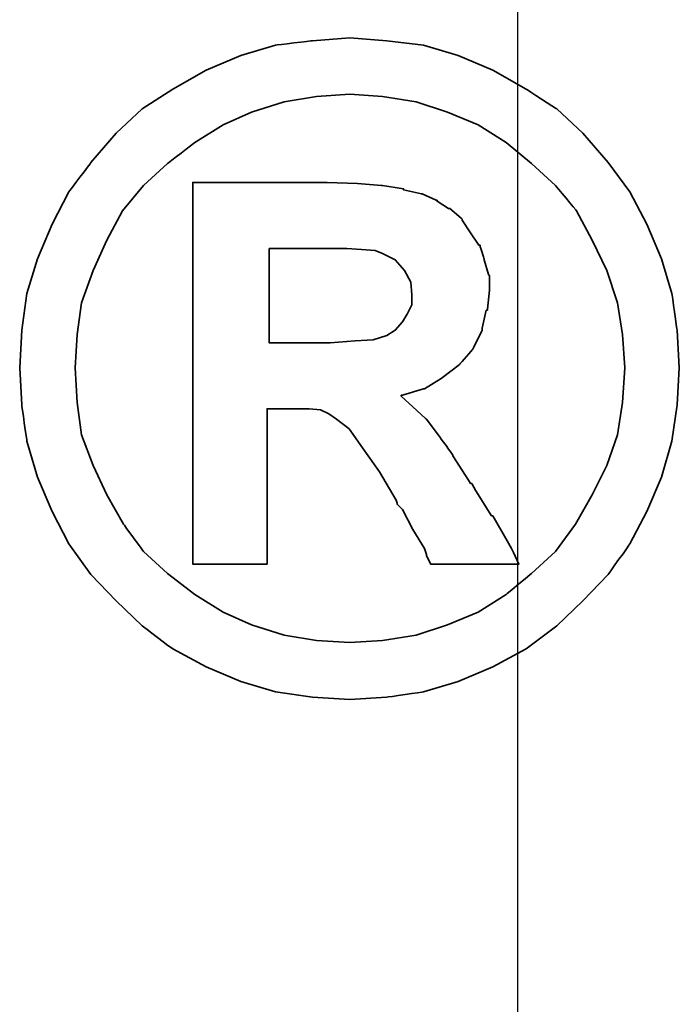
# Model space of a CAD drawing. Header units: millimetres. Extents: x -2774 to 3135, y -1571 to 860.
# Tile 306 of 625: x -2316.54 to -2314.87, y 114.28 to 116.79. Entities that reach past the tile are written whole.
import ezdxf

# ---------------------------------------------------------------- set-up
doc = ezdxf.new("R2010")
doc.units = ezdxf.units.MM
doc.layers.get('0').update_dxf_attribs({"linetype": 'CONTINUOUS'})
doc.layers.add('DIM', color=4, linetype='CONTINUOUS')
doc.layers.add('layer 1', color=7, linetype='CONTINUOUS')

# ---------------------------------------------------------------- blocks, each defined once
blk = doc.blocks.new('TBI MOTION logo(完整正式版)')
at = {"layer": 'layer 1', "color": 22, "lineweight": 35}
for points, knots in [([(81.20634, 4.98624), (81.20634, 4.98624), (81.18649, 5.32862), (81.18649, 5.32862), (81.18649, 5.32862), (81.18649, 5.32862), (81.13886, 5.66206), (81.13886, 5.66206), (81.13886, 5.66206), (81.13886, 5.66206), (81.04359, 5.97764), (81.04359, 5.97764), (81.04359, 5.97764), (81.04359, 5.97764), (80.91061, 6.29124), (80.91061, 6.29124), (80.91061, 6.29124), (80.91061, 6.29124), (80.75778, 6.58697), (80.75778, 6.58697), (80.75778, 6.58697), (80.75778, 6.58697), (80.5593, 6.85294), (80.5593, 6.85294), (80.5593, 6.85294), (80.5593, 6.85294), (80.33105, 7.1189), (80.33105, 7.1189), (80.33105, 7.1189), (80.33105, 7.1189), (80.09287, 7.33921), (80.09287, 7.33921), (80.09287, 7.33921), (80.09287, 7.33921), (79.815, 7.51982), (79.815, 7.51982), (79.815, 7.51982), (79.815, 7.51982), (79.51133, 7.69051), (79.51133, 7.69051), (79.51133, 7.69051), (79.51133, 7.69051), (79.19773, 7.8235), (79.19773, 7.8235), (79.19773, 7.8235), (79.19773, 7.8235), (78.88215, 7.91877), (78.88215, 7.91877), (78.88215, 7.91877), (78.88215, 7.91877), (78.54871, 7.95846), (78.54871, 7.95846), (78.54871, 7.95846), (78.54871, 7.95846), (78.21526, 7.98625), (78.21526, 7.98625), (78.21526, 7.98625), (78.21526, 7.98625), (77.87388, 7.95846), (77.87388, 7.95846), (77.87388, 7.95846), (77.87388, 7.95846), (77.54044, 7.91877), (77.54044, 7.91877), (77.54044, 7.91877), (77.54044, 7.91877), (77.22485, 7.8235), (77.22485, 7.8235), (77.22485, 7.8235), (77.22485, 7.8235), (76.91027, 7.69051), (76.91027, 7.69051), (76.91027, 7.69051), (76.91027, 7.69051), (76.6056, 7.51982), (76.6056, 7.51982), (76.6056, 7.51982), (76.6056, 7.51982), (76.32972, 7.33921), (76.32972, 7.33921), (76.32972, 7.33921), (76.32972, 7.33921), (76.09154, 7.1189), (76.09154, 7.1189), (76.09154, 7.1189), (76.09154, 7.1189), (75.86329, 6.85294), (75.86329, 6.85294), (75.86329, 6.85294), (75.86329, 6.85294), (75.66382, 6.58697), (75.66382, 6.58697), (75.66382, 6.58697), (75.66382, 6.58697), (75.51099, 6.29124), (75.51099, 6.29124), (75.51099, 6.29124), (75.51099, 6.29124), (75.37702, 5.97764), (75.37702, 5.97764), (75.37702, 5.97764), (75.37702, 5.97764), (75.28175, 5.66206), (75.28175, 5.66206), (75.28175, 5.66206), (75.28175, 5.66206), (75.23411, 5.32862), (75.23411, 5.32862), (75.23411, 5.32862), (75.23411, 5.32862), (75.21625, 4.98624), (75.21625, 4.98624), (75.21625, 4.98624), (75.21625, 4.98624), (75.23411, 4.6528), (75.23411, 4.6528), (75.23411, 4.6528), (75.23411, 4.6528), (75.28175, 4.32035), (75.28175, 4.32035), (75.28175, 4.32035), (75.28175, 4.32035), (75.37702, 3.99583), (75.37702, 3.99583), (75.37702, 3.99583), (75.37702, 3.99583), (75.51099, 3.68224), (75.51099, 3.68224), (75.51099, 3.68224), (75.51099, 3.68224), (75.66382, 3.38749), (75.66382, 3.38749), (75.66382, 3.38749), (75.66382, 3.38749), (75.86329, 3.10963), (75.86329, 3.10963), (75.86329, 3.10963), (75.86329, 3.10963), (76.09154, 2.87145), (76.09154, 2.87145), (76.09154, 2.87145), (76.09154, 2.87145), (76.32972, 2.6432), (76.32972, 2.6432), (76.32972, 2.6432), (76.32972, 2.6432), (76.6056, 2.43381), (76.6056, 2.43381), (76.6056, 2.43381), (76.6056, 2.43381), (76.91027, 2.27205), (76.91027, 2.27205), (76.91027, 2.27205), (76.91027, 2.27205), (77.22485, 2.13906), (77.22485, 2.13906), (77.22485, 2.13906), (77.22485, 2.13906), (77.54044, 2.0438), (77.54044, 2.0438), (77.54044, 2.0438), (77.54044, 2.0438), (77.87388, 1.99616), (77.87388, 1.99616), (77.87388, 1.99616), (77.87388, 1.99616), (78.21526, 1.97631), (78.21526, 1.97631), (78.21526, 1.97631), (78.21526, 1.97631), (78.54871, 1.99616), (78.54871, 1.99616), (78.54871, 1.99616), (78.54871, 1.99616), (78.88215, 2.0438), (78.88215, 2.0438), (78.88215, 2.0438), (78.88215, 2.0438), (79.19773, 2.13906), (79.19773, 2.13906), (79.19773, 2.13906), (79.19773, 2.13906), (79.51133, 2.27205), (79.51133, 2.27205), (79.51133, 2.27205), (79.51133, 2.27205), (79.815, 2.43381), (79.815, 2.43381), (79.815, 2.43381), (79.815, 2.43381), (80.09287, 2.6432), (80.09287, 2.6432), (80.09287, 2.6432), (80.09287, 2.6432), (80.33105, 2.87145), (80.33105, 2.87145), (80.33105, 2.87145), (80.33105, 2.87145), (80.5593, 3.10963), (80.5593, 3.10963), (80.5593, 3.10963), (80.5593, 3.10963), (80.75778, 3.38749), (80.75778, 3.38749), (80.75778, 3.38749), (80.75778, 3.38749), (80.91061, 3.68224), (80.91061, 3.68224), (80.91061, 3.68224), (80.91061, 3.68224), (81.04359, 3.99583), (81.04359, 3.99583), (81.04359, 3.99583), (81.04359, 3.99583), (81.13886, 4.32035), (81.13886, 4.32035), (81.13886, 4.32035), (81.13886, 4.32035), (81.18649, 4.6528), (81.18649, 4.6528), (81.18649, 4.6528), (81.18649, 4.6528), (81.20634, 4.98624), (81.20634, 4.98624)], [0, 0, 0, 0, 0.0178571, 0.0178571, 0.0178571, 0.0178572, 0.0357143, 0.0357143, 0.0357143, 0.0357143, 0.0535714, 0.0535714, 0.0535714, 0.0535714, 0.0714286, 0.0714286, 0.0714286, 0.0714286, 0.0892857, 0.0892857, 0.0892857, 0.0892857, 0.1071429, 0.1071429, 0.1071429, 0.1071429, 0.125, 0.125, 0.125, 0.125, 0.1428571, 0.1428571, 0.1428571, 0.1428572, 0.1607143, 0.1607143, 0.1607143, 0.1607143, 0.1785714, 0.1785714, 0.1785714, 0.1785714, 0.1964286, 0.1964286, 0.1964286, 0.1964286, 0.2142857, 0.2142857, 0.2142857, 0.2142857, 0.2321429, 0.2321429, 0.2321429, 0.2321429, 0.25, 0.25, 0.25, 0.25, 0.2678571, 0.2678571, 0.2678571, 0.2678572, 0.2857143, 0.2857143, 0.2857143, 0.2857143, 0.3035714, 0.3035714, 0.3035714, 0.3035714, 0.3214286, 0.3214286, 0.3214286, 0.3214286, 0.3392857, 0.3392857, 0.3392857, 0.3392857, 0.3571429, 0.3571429, 0.3571429, 0.3571429, 0.375, 0.375, 0.375, 0.375, 0.3928571, 0.3928571, 0.3928571, 0.3928572, 0.4107143, 0.4107143, 0.4107143, 0.4107143, 0.4285714, 0.4285714, 0.4285714, 0.4285714, 0.4464286, 0.4464286, 0.4464286, 0.4464286, 0.4642857, 0.4642857, 0.4642857, 0.4642857, 0.4821429, 0.4821429, 0.4821429, 0.4821429, 0.5, 0.5, 0.5, 0.5, 0.5178571, 0.5178571, 0.5178571, 0.5178572, 0.5357143, 0.5357143, 0.5357143, 0.5357143, 0.5535714, 0.5535714, 0.5535714, 0.5535714, 0.5714286, 0.5714286, 0.5714286, 0.5714286, 0.5892857, 0.5892857, 0.5892857, 0.5892857, 0.6071429, 0.6071429, 0.6071429, 0.6071429, 0.625, 0.625, 0.625, 0.625, 0.6428571, 0.6428571, 0.6428571, 0.6428572, 0.6607143, 0.6607143, 0.6607143, 0.6607143, 0.6785714, 0.6785714, 0.6785714, 0.6785714, 0.6964286, 0.6964286, 0.6964286, 0.6964286, 0.7142857, 0.7142857, 0.7142857, 0.7142857, 0.7321429, 0.7321429, 0.7321429, 0.7321429, 0.75, 0.75, 0.75, 0.75, 0.7678571, 0.7678571, 0.7678571, 0.7678572, 0.7857143, 0.7857143, 0.7857143, 0.7857143, 0.8035714, 0.8035714, 0.8035714, 0.8035714, 0.8214286, 0.8214286, 0.8214286, 0.8214286, 0.8392857, 0.8392857, 0.8392857, 0.8392857, 0.8571429, 0.8571429, 0.8571429, 0.8571429, 0.875, 0.875, 0.875, 0.875, 0.8928571, 0.8928571, 0.8928571, 0.8928572, 0.9107143, 0.9107143, 0.9107143, 0.9107143, 0.9285714, 0.9285714, 0.9285714, 0.9285714, 0.9464286, 0.9464286, 0.9464286, 0.9464286, 0.9642857, 0.9642857, 0.9642857, 0.9642857, 0.9821429, 0.9821429, 0.9821429, 0.9821429, 1, 1, 1, 1]), ([(80.71014, 4.98624), (80.71014, 4.98624), (80.69129, 5.29091), (80.69129, 5.29091), (80.69129, 5.29091), (80.69129, 5.29091), (80.64464, 5.57672), (80.64464, 5.57672), (80.64464, 5.57672), (80.64464, 5.57672), (80.54937, 5.87245), (80.54937, 5.87245), (80.54937, 5.87245), (80.54937, 5.87245), (80.41639, 6.14833), (80.41639, 6.14833), (80.41639, 6.14833), (80.41639, 6.14833), (80.27349, 6.41429), (80.27349, 6.41429), (80.27349, 6.41429), (80.27349, 6.41429), (80.08295, 6.64255), (80.08295, 6.64255), (80.08295, 6.64255), (80.08295, 6.64255), (79.86264, 6.84301), (79.86264, 6.84301), (79.86264, 6.84301), (79.86264, 6.84301), (79.63439, 7.03355), (79.63439, 7.03355), (79.63439, 7.03355), (79.63439, 7.03355), (79.37835, 7.1963), (79.37835, 7.1963), (79.37835, 7.1963), (79.37835, 7.1963), (79.10246, 7.30944), (79.10246, 7.30944), (79.10246, 7.30944), (79.10246, 7.30944), (78.81665, 7.40471), (78.81665, 7.40471), (78.81665, 7.40471), (78.81665, 7.40471), (78.511, 7.45234), (78.511, 7.45234), (78.511, 7.45234), (78.511, 7.45234), (78.21526, 7.47219), (78.21526, 7.47219), (78.21526, 7.47219), (78.21526, 7.47219), (77.9106, 7.45234), (77.9106, 7.45234), (77.9106, 7.45234), (77.9106, 7.45234), (77.61685, 7.40471), (77.61685, 7.40471), (77.61685, 7.40471), (77.61685, 7.40471), (77.32012, 7.30944), (77.32012, 7.30944), (77.32012, 7.30944), (77.32012, 7.30944), (77.06309, 7.1963), (77.06309, 7.1963), (77.06309, 7.1963), (77.06309, 7.1963), (76.80606, 7.03355), (76.80606, 7.03355), (76.80606, 7.03355), (76.80606, 7.03355), (76.55797, 6.84301), (76.55797, 6.84301), (76.55797, 6.84301), (76.55797, 6.84301), (76.34063, 6.64255), (76.34063, 6.64255), (76.34063, 6.64255), (76.34063, 6.64255), (76.1491, 6.41429), (76.1491, 6.41429), (76.1491, 6.41429), (76.1491, 6.41429), (76.0062, 6.14833), (76.0062, 6.14833), (76.0062, 6.14833), (76.0062, 6.14833), (75.88314, 5.87245), (75.88314, 5.87245), (75.88314, 5.87245), (75.88314, 5.87245), (75.77794, 5.57672), (75.77794, 5.57672), (75.77794, 5.57672), (75.77794, 5.57672), (75.73924, 5.29091), (75.73924, 5.29091), (75.73924, 5.29091), (75.73924, 5.29091), (75.72039, 4.98624), (75.72039, 4.98624), (75.72039, 4.98624), (75.72039, 4.98624), (75.73924, 4.67165), (75.73924, 4.67165), (75.73924, 4.67165), (75.73924, 4.67165), (75.77794, 4.37791), (75.77794, 4.37791), (75.77794, 4.37791), (75.77794, 4.37791), (75.88314, 4.10102), (75.88314, 4.10102), (75.88314, 4.10102), (75.88314, 4.10102), (76.0062, 3.83407), (76.0062, 3.83407), (76.0062, 3.83407), (76.0062, 3.83407), (76.15902, 3.56811), (76.15902, 3.56811), (76.15902, 3.56811), (76.15902, 3.56811), (76.34063, 3.32001), (76.34063, 3.32001), (76.34063, 3.32001), (76.34063, 3.32001), (76.55797, 3.11955), (76.55797, 3.11955), (76.55797, 3.11955), (76.55797, 3.11955), (76.80606, 2.92901), (76.80606, 2.92901), (76.80606, 2.92901), (76.80606, 2.92901), (77.06309, 2.76725), (77.06309, 2.76725), (77.06309, 2.76725), (77.06309, 2.76725), (77.32012, 2.65412), (77.32012, 2.65412), (77.32012, 2.65412), (77.32012, 2.65412), (77.61685, 2.55786), (77.61685, 2.55786), (77.61685, 2.55786), (77.61685, 2.55786), (77.9106, 2.51022), (77.9106, 2.51022), (77.9106, 2.51022), (77.9106, 2.51022), (78.21526, 2.49137), (78.21526, 2.49137), (78.21526, 2.49137), (78.21526, 2.49137), (78.511, 2.51022), (78.511, 2.51022), (78.511, 2.51022), (78.511, 2.51022), (78.81665, 2.55786), (78.81665, 2.55786), (78.81665, 2.55786), (78.81665, 2.55786), (79.10246, 2.65412), (79.10246, 2.65412), (79.10246, 2.65412), (79.10246, 2.65412), (79.37835, 2.76725), (79.37835, 2.76725), (79.37835, 2.76725), (79.37835, 2.76725), (79.63439, 2.92901), (79.63439, 2.92901), (79.63439, 2.92901), (79.63439, 2.92901), (79.86264, 3.11955), (79.86264, 3.11955), (79.86264, 3.11955), (79.86264, 3.11955), (80.08295, 3.32001), (80.08295, 3.32001), (80.08295, 3.32001), (80.08295, 3.32001), (80.26356, 3.56811), (80.26356, 3.56811), (80.26356, 3.56811), (80.26356, 3.56811), (80.41639, 3.83407), (80.41639, 3.83407), (80.41639, 3.83407), (80.41639, 3.83407), (80.54937, 4.10102), (80.54937, 4.10102), (80.54937, 4.10102), (80.54937, 4.10102), (80.64464, 4.37791), (80.64464, 4.37791), (80.64464, 4.37791), (80.64464, 4.37791), (80.69129, 4.67165), (80.69129, 4.67165), (80.69129, 4.67165), (80.69129, 4.67165), (80.71014, 4.98624), (80.71014, 4.98624)], [0, 0, 0, 0, 0.0192308, 0.0192308, 0.0192308, 0.0192308, 0.0384615, 0.0384615, 0.0384615, 0.0384615, 0.0576923, 0.0576923, 0.0576923, 0.0576923, 0.0769231, 0.0769231, 0.0769231, 0.0769231, 0.0961538, 0.0961538, 0.0961538, 0.0961539, 0.1153846, 0.1153846, 0.1153846, 0.1153846, 0.1346154, 0.1346154, 0.1346154, 0.1346154, 0.1538462, 0.1538462, 0.1538462, 0.1538462, 0.1730769, 0.1730769, 0.1730769, 0.1730769, 0.1923077, 0.1923077, 0.1923077, 0.1923077, 0.2115385, 0.2115385, 0.2115385, 0.2115385, 0.2307692, 0.2307692, 0.2307692, 0.2307692, 0.25, 0.25, 0.25, 0.25, 0.2692308, 0.2692308, 0.2692308, 0.2692308, 0.2884615, 0.2884615, 0.2884615, 0.2884615, 0.3076923, 0.3076923, 0.3076923, 0.3076923, 0.3269231, 0.3269231, 0.3269231, 0.3269231, 0.3461538, 0.3461538, 0.3461538, 0.3461539, 0.3653846, 0.3653846, 0.3653846, 0.3653846, 0.3846154, 0.3846154, 0.3846154, 0.3846154, 0.4038462, 0.4038462, 0.4038462, 0.4038462, 0.4230769, 0.4230769, 0.4230769, 0.4230769, 0.4423077, 0.4423077, 0.4423077, 0.4423077, 0.4615385, 0.4615385, 0.4615385, 0.4615385, 0.4807692, 0.4807692, 0.4807692, 0.4807692, 0.5, 0.5, 0.5, 0.5, 0.5192308, 0.5192308, 0.5192308, 0.5192308, 0.5384615, 0.5384615, 0.5384615, 0.5384615, 0.5576923, 0.5576923, 0.5576923, 0.5576923, 0.5769231, 0.5769231, 0.5769231, 0.5769231, 0.5961538, 0.5961538, 0.5961538, 0.5961539, 0.6153846, 0.6153846, 0.6153846, 0.6153846, 0.6346154, 0.6346154, 0.6346154, 0.6346154, 0.6538462, 0.6538462, 0.6538462, 0.6538462, 0.6730769, 0.6730769, 0.6730769, 0.6730769, 0.6923077, 0.6923077, 0.6923077, 0.6923077, 0.7115385, 0.7115385, 0.7115385, 0.7115385, 0.7307692, 0.7307692, 0.7307692, 0.7307692, 0.75, 0.75, 0.75, 0.75, 0.7692308, 0.7692308, 0.7692308, 0.7692308, 0.7884615, 0.7884615, 0.7884615, 0.7884615, 0.8076923, 0.8076923, 0.8076923, 0.8076923, 0.8269231, 0.8269231, 0.8269231, 0.8269231, 0.8461538, 0.8461538, 0.8461538, 0.8461539, 0.8653846, 0.8653846, 0.8653846, 0.8653846, 0.8846154, 0.8846154, 0.8846154, 0.8846154, 0.9038462, 0.9038462, 0.9038462, 0.9038462, 0.9230769, 0.9230769, 0.9230769, 0.9230769, 0.9423077, 0.9423077, 0.9423077, 0.9423077, 0.9615385, 0.9615385, 0.9615385, 0.9615385, 0.9807692, 0.9807692, 0.9807692, 0.9807692, 1, 1, 1, 1]), ([(76.78721, 3.2823), (76.78721, 3.2823), (76.78721, 3.32001), (76.78721, 3.32001), (76.78721, 3.32001), (76.78721, 3.32001), (76.78721, 3.42422), (76.78721, 3.42422), (76.78721, 3.42422), (76.78721, 3.42422), (76.78721, 3.59689), (76.78721, 3.59689), (76.78721, 3.59689), (76.78721, 3.59689), (76.78721, 3.80529), (76.78721, 3.80529), (76.78721, 3.80529), (76.78721, 3.80529), (76.78721, 4.0524), (76.78721, 4.0524), (76.78721, 4.0524), (76.78721, 4.0524), (76.78721, 4.32035), (76.78721, 4.32035), (76.78721, 4.32035), (76.78721, 4.32035), (76.78721, 4.92868), (76.78721, 4.92868), (76.78721, 4.92868), (76.78721, 4.92868), (76.78721, 5.53801), (76.78721, 5.53801), (76.78721, 5.53801), (76.78721, 5.53801), (76.78721, 5.82482), (76.78721, 5.82482), (76.78721, 5.82482), (76.78721, 5.82482), (76.78721, 6.07291), (76.78721, 6.07291), (76.78721, 6.07291), (76.78721, 6.07291), (76.78721, 6.30017), (76.78721, 6.30017), (76.78721, 6.30017), (76.78721, 6.30017), (76.78721, 6.45399), (76.78721, 6.45399), (76.78721, 6.45399), (76.78721, 6.45399), (76.78721, 6.5572), (76.78721, 6.5572), (76.78721, 6.5572), (76.78721, 6.5572), (76.78721, 6.59689), (76.78721, 6.59689), (76.78721, 6.59689), (76.78721, 6.59689), (76.78721, 6.67232), (76.78721, 6.67232), (76.78721, 6.67232), (76.78721, 6.67232), (76.8537, 6.67232), (76.8537, 6.67232), (76.8537, 6.67232), (76.8537, 6.67232), (76.87355, 6.67232), (76.87355, 6.67232), (76.87355, 6.67232), (76.87355, 6.67232), (76.91027, 6.67232), (76.91027, 6.67232), (76.91027, 6.67232), (76.91027, 6.67232), (77.04424, 6.67232), (77.04424, 6.67232), (77.04424, 6.67232), (77.04424, 6.67232), (77.22485, 6.67232), (77.22485, 6.67232), (77.22485, 6.67232), (77.22485, 6.67232), (77.43524, 6.67232), (77.43524, 6.67232), (77.43524, 6.67232), (77.43524, 6.67232), (77.65357, 6.67232), (77.65357, 6.67232), (77.65357, 6.67232), (77.65357, 6.67232), (77.82625, 6.67232), (77.82625, 6.67232), (77.82625, 6.67232), (77.82625, 6.67232), (77.94037, 6.67232), (77.94037, 6.67232), (77.94037, 6.67232), (77.94037, 6.67232), (77.97709, 6.67232), (77.97709, 6.67232), (77.97709, 6.67232), (77.97709, 6.67232), (77.99694, 6.67232), (77.99694, 6.67232), (77.99694, 6.67232), (77.99694, 6.67232), (78.00686, 6.67232), (78.00686, 6.67232), (78.00686, 6.67232), (78.00686, 6.67232), (78.28275, 6.6624), (78.28275, 6.6624), (78.28275, 6.6624), (78.28275, 6.6624), (78.50107, 6.64255), (78.50107, 6.64255), (78.50107, 6.64255), (78.50107, 6.64255), (78.511, 6.64255), (78.511, 6.64255), (78.511, 6.64255), (78.511, 6.64255), (78.70154, 6.61476), (78.70154, 6.61476), (78.70154, 6.61476), (78.70154, 6.61476), (78.70154, 6.60483), (78.70154, 6.60483), (78.70154, 6.60483), (78.70154, 6.60483), (78.86429, 6.56713), (78.86429, 6.56713), (78.86429, 6.56713), (78.86429, 6.56713), (78.87223, 6.56713), (78.87223, 6.56713), (78.87223, 6.56713), (78.87223, 6.56713), (78.99727, 6.51056), (78.99727, 6.51056), (78.99727, 6.51056), (78.99727, 6.51056), (79.00719, 6.51056), (79.00719, 6.51056), (79.00719, 6.51056), (79.00719, 6.51056), (79.00719, 6.50162), (79.00719, 6.50162), (79.00719, 6.50162), (79.00719, 6.50162), (79.1104, 6.43415), (79.1104, 6.43415), (79.1104, 6.43415), (79.1104, 6.43415), (79.12132, 6.43415), (79.12132, 6.43415), (79.12132, 6.43415), (79.12132, 6.43415), (79.22552, 6.34781), (79.22552, 6.34781), (79.22552, 6.34781), (79.22552, 6.34781), (79.23544, 6.33888), (79.23544, 6.33888), (79.23544, 6.33888), (79.23544, 6.33888), (79.23544, 6.32895), (79.23544, 6.32895), (79.23544, 6.32895), (79.23544, 6.32895), (79.31087, 6.21483), (79.31087, 6.21483), (79.31087, 6.21483), (79.31087, 6.21483), (79.38629, 6.1007), (79.38629, 6.1007), (79.38629, 6.1007), (79.38629, 6.1007), (79.3972, 6.1007), (79.3972, 6.1007), (79.3972, 6.1007), (79.3972, 6.1007), (79.3972, 6.09078), (79.3972, 6.09078), (79.3972, 6.09078), (79.3972, 6.09078), (79.43392, 5.97764), (79.43392, 5.97764), (79.43392, 5.97764), (79.43392, 5.97764), (79.43392, 5.96772), (79.43392, 5.96772), (79.43392, 5.96772), (79.43392, 5.96772), (79.47362, 5.83474), (79.47362, 5.83474), (79.47362, 5.83474), (79.47362, 5.83474), (79.48156, 5.82482), (79.48156, 5.82482), (79.48156, 5.82482), (79.48156, 5.82482), (79.48156, 5.69977), (79.48156, 5.69977), (79.48156, 5.69977), (79.48156, 5.69977), (79.48156, 5.69183), (79.48156, 5.69183), (79.48156, 5.69183), (79.48156, 5.69183), (79.4637, 5.51915), (79.4637, 5.51915), (79.4637, 5.51915), (79.4637, 5.51915), (79.4637, 5.51122), (79.4637, 5.51122), (79.4637, 5.51122), (79.4637, 5.51122), (79.45377, 5.51122), (79.45377, 5.51122), (79.45377, 5.51122), (79.45377, 5.51122), (79.41507, 5.34847), (79.41507, 5.34847), (79.41507, 5.34847), (79.41507, 5.34847), (79.41507, 5.33854), (79.41507, 5.33854), (79.41507, 5.33854), (79.41507, 5.33854), (79.41507, 5.32862), (79.41507, 5.32862), (79.41507, 5.32862), (79.41507, 5.32862), (79.33865, 5.16785), (79.33865, 5.16785), (79.33865, 5.16785), (79.33865, 5.16785), (79.33071, 5.15693), (79.33071, 5.15693), (79.33071, 5.15693), (79.33071, 5.15693), (79.2156, 5.02495), (79.2156, 5.02495), (79.2156, 5.02495), (79.2156, 5.02495), (79.20567, 5.01502), (79.20567, 5.01502), (79.20567, 5.01502), (79.20567, 5.01502), (79.05483, 4.89991), (79.05483, 4.89991), (79.05483, 4.89991), (79.05483, 4.89991), (79.04491, 4.89197), (79.04491, 4.89197), (79.04491, 4.89197), (79.04491, 4.89197), (78.89208, 4.7967), (78.89208, 4.7967), (78.89208, 4.7967), (78.89208, 4.7967), (78.88215, 4.7967), (78.88215, 4.7967), (78.88215, 4.7967), (78.88215, 4.7967), (78.69161, 4.73913), (78.69161, 4.73913), (78.69161, 4.73913), (78.69161, 4.73913), (78.68169, 4.73913), (78.68169, 4.73913), (78.68169, 4.73913), (78.68169, 4.73913), (78.68169, 4.72921), (78.68169, 4.72921), (78.68169, 4.72921), (78.68169, 4.72921), (78.78688, 4.63394), (78.78688, 4.63394), (78.78688, 4.63394), (78.78688, 4.63394), (78.902, 4.52875), (78.902, 4.52875), (78.902, 4.52875), (78.902, 4.52875), (78.91093, 4.52081), (78.91093, 4.52081), (78.91093, 4.52081), (78.91093, 4.52081), (79.02506, 4.36798), (79.02506, 4.36798), (79.02506, 4.36798), (79.02506, 4.36798), (79.1501, 4.1953), (79.1501, 4.1953), (79.1501, 4.1953), (79.1501, 4.1953), (79.1501, 4.18736), (79.1501, 4.18736), (79.1501, 4.18736), (79.1501, 4.18736), (79.29201, 3.96705), (79.29201, 3.96705), (79.29201, 3.96705), (79.29201, 3.96705), (79.31087, 3.93828), (79.31087, 3.93828), (79.31087, 3.93828), (79.31087, 3.93828), (79.32079, 3.93828), (79.32079, 3.93828), (79.32079, 3.93828), (79.32079, 3.93828), (79.3585, 3.87178), (79.3585, 3.87178), (79.3585, 3.87178), (79.3585, 3.87178), (79.50141, 3.64353), (79.50141, 3.64353), (79.50141, 3.64353), (79.50141, 3.64353), (79.51133, 3.64353), (79.51133, 3.64353), (79.51133, 3.64353), (79.51133, 3.64353), (79.64431, 3.41528), (79.64431, 3.41528), (79.64431, 3.41528), (79.64431, 3.41528), (79.68202, 3.3478), (79.68202, 3.3478), (79.68202, 3.3478), (79.68202, 3.3478), (79.70187, 3.31009), (79.70187, 3.31009), (79.70187, 3.31009), (79.70187, 3.31009), (79.7495, 3.2049), (79.7495, 3.2049), (79.7495, 3.2049), (79.7495, 3.2049), (79.64431, 3.2049), (79.64431, 3.2049), (79.64431, 3.2049), (79.64431, 3.2049), (79.62546, 3.2049), (79.62546, 3.2049), (79.62546, 3.2049), (79.62546, 3.2049), (79.53912, 3.2049), (79.53912, 3.2049), (79.53912, 3.2049), (79.53912, 3.2049), (79.31087, 3.2049), (79.31087, 3.2049), (79.31087, 3.2049), (79.31087, 3.2049), (79.08262, 3.2049), (79.08262, 3.2049), (79.08262, 3.2049), (79.08262, 3.2049), (79.00719, 3.2049), (79.00719, 3.2049), (79.00719, 3.2049), (79.00719, 3.2049), (78.98735, 3.2049), (78.98735, 3.2049), (78.98735, 3.2049), (78.98735, 3.2049), (78.94964, 3.2049), (78.94964, 3.2049), (78.94964, 3.2049), (78.94964, 3.2049), (78.92979, 3.24459), (78.92979, 3.24459), (78.92979, 3.24459), (78.92979, 3.24459), (78.91093, 3.2823), (78.91093, 3.2823), (78.91093, 3.2823), (78.91093, 3.2823), (78.91093, 3.29223), (78.91093, 3.29223), (78.91093, 3.29223), (78.91093, 3.29223), (78.89208, 3.3478), (78.89208, 3.3478), (78.89208, 3.3478), (78.89208, 3.3478), (78.78688, 3.52048), (78.78688, 3.52048), (78.78688, 3.52048), (78.78688, 3.52048), (78.69161, 3.7001), (78.69161, 3.7001), (78.69161, 3.7001), (78.69161, 3.7001), (78.6539, 3.7388), (78.6539, 3.7388), (78.6539, 3.7388), (78.6539, 3.7388), (78.64398, 3.74873), (78.64398, 3.74873), (78.64398, 3.74873), (78.64398, 3.74873), (78.64398, 3.75766), (78.64398, 3.75766), (78.64398, 3.75766), (78.64398, 3.75766), (78.63405, 3.78644), (78.63405, 3.78644), (78.63405, 3.78644), (78.63405, 3.78644), (78.48321, 4.04347), (78.48321, 4.04347), (78.48321, 4.04347), (78.48321, 4.04347), (78.33038, 4.2618), (78.33038, 4.2618), (78.33038, 4.2618), (78.33038, 4.2618), (78.20732, 4.43447), (78.20732, 4.43447), (78.20732, 4.43447), (78.20732, 4.43447), (78.09221, 4.52081), (78.09221, 4.52081), (78.09221, 4.52081), (78.09221, 4.52081), (78.02472, 4.56845), (78.02472, 4.56845), (78.02472, 4.56845), (78.02472, 4.56845), (77.9493, 4.60616), (77.9493, 4.60616), (77.9493, 4.60616), (77.9493, 4.60616), (77.8451, 4.61608), (77.8451, 4.61608), (77.8451, 4.61608), (77.8451, 4.61608), (77.71113, 4.61608), (77.71113, 4.61608), (77.71113, 4.61608), (77.71113, 4.61608), (77.69128, 4.61608), (77.69128, 4.61608), (77.69128, 4.61608), (77.69128, 4.61608), (77.67342, 4.61608), (77.67342, 4.61608), (77.67342, 4.61608), (77.67342, 4.61608), (77.5583, 4.61608), (77.5583, 4.61608), (77.5583, 4.61608), (77.5583, 4.61608), (77.46303, 4.61608), (77.46303, 4.61608), (77.46303, 4.61608), (77.46303, 4.61608), (77.46303, 4.54761), (77.46303, 4.54761), (77.46303, 4.54761), (77.46303, 4.54761), (77.46303, 4.47318), (77.46303, 4.47318), (77.46303, 4.47318), (77.46303, 4.47318), (77.46303, 4.24294), (77.46303, 4.24294), (77.46303, 4.24294), (77.46303, 4.24294), (77.46303, 3.99583), (77.46303, 3.99583), (77.46303, 3.99583), (77.46303, 3.99583), (77.46303, 3.72888), (77.46303, 3.72888), (77.46303, 3.72888), (77.46303, 3.72888), (77.46303, 3.51055), (77.46303, 3.51055), (77.46303, 3.51055), (77.46303, 3.51055), (77.46303, 3.42422), (77.46303, 3.42422), (77.46303, 3.42422), (77.46303, 3.42422), (77.46303, 3.35773), (77.46303, 3.35773), (77.46303, 3.35773), (77.46303, 3.35773), (77.46303, 3.30017), (77.46303, 3.30017), (77.46303, 3.30017), (77.46303, 3.30017), (77.46303, 3.2823), (77.46303, 3.2823), (77.46303, 3.2823), (77.46303, 3.2823), (77.46303, 3.2049), (77.46303, 3.2049), (77.46303, 3.2049), (77.46303, 3.2049), (77.39753, 3.2049), (77.39753, 3.2049), (77.39753, 3.2049), (77.39753, 3.2049), (77.37768, 3.2049), (77.37768, 3.2049), (77.37768, 3.2049), (77.37768, 3.2049), (77.32012, 3.2049), (77.32012, 3.2049), (77.32012, 3.2049), (77.32012, 3.2049), (77.12165, 3.2049), (77.12165, 3.2049), (77.12165, 3.2049), (77.12165, 3.2049), (76.94897, 3.2049), (76.94897, 3.2049), (76.94897, 3.2049), (76.94897, 3.2049), (76.8924, 3.2049), (76.8924, 3.2049), (76.8924, 3.2049), (76.8924, 3.2049), (76.8537, 3.2049), (76.8537, 3.2049), (76.8537, 3.2049), (76.8537, 3.2049), (76.78721, 3.2049), (76.78721, 3.2049), (76.78721, 3.2049), (76.78721, 3.2049), (76.78721, 3.2823), (76.78721, 3.2823)], [0, 0, 0, 0, 0.0074074, 0.0074074, 0.0074074, 0.0074074, 0.0148148, 0.0148148, 0.0148148, 0.0148148, 0.0222222, 0.0222222, 0.0222222, 0.0222222, 0.0296296, 0.0296296, 0.0296296, 0.0296296, 0.037037, 0.037037, 0.037037, 0.037037, 0.0444444, 0.0444444, 0.0444444, 0.0444445, 0.0518519, 0.0518519, 0.0518519, 0.0518519, 0.0592593, 0.0592593, 0.0592593, 0.0592593, 0.0666667, 0.0666667, 0.0666667, 0.0666667, 0.0740741, 0.0740741, 0.0740741, 0.0740741, 0.0814815, 0.0814815, 0.0814815, 0.0814815, 0.0888889, 0.0888889, 0.0888889, 0.0888889, 0.0962963, 0.0962963, 0.0962963, 0.0962963, 0.1037037, 0.1037037, 0.1037037, 0.1037037, 0.1111111, 0.1111111, 0.1111111, 0.1111111, 0.1185185, 0.1185185, 0.1185185, 0.1185185, 0.1259259, 0.1259259, 0.1259259, 0.1259259, 0.1333333, 0.1333333, 0.1333333, 0.1333333, 0.1407407, 0.1407407, 0.1407407, 0.1407408, 0.1481481, 0.1481481, 0.1481481, 0.1481482, 0.1555556, 0.1555556, 0.1555556, 0.1555556, 0.162963, 0.162963, 0.162963, 0.162963, 0.1703704, 0.1703704, 0.1703704, 0.1703704, 0.1777778, 0.1777778, 0.1777778, 0.1777778, 0.1851852, 0.1851852, 0.1851852, 0.1851852, 0.1925926, 0.1925926, 0.1925926, 0.1925926, 0.2, 0.2, 0.2, 0.2, 0.2074074, 0.2074074, 0.2074074, 0.2074074, 0.2148148, 0.2148148, 0.2148148, 0.2148148, 0.2222222, 0.2222222, 0.2222222, 0.2222222, 0.2296296, 0.2296296, 0.2296296, 0.2296296, 0.237037, 0.237037, 0.237037, 0.237037, 0.2444444, 0.2444444, 0.2444444, 0.2444445, 0.2518519, 0.2518519, 0.2518519, 0.2518519, 0.2592593, 0.2592593, 0.2592593, 0.2592593, 0.2666667, 0.2666667, 0.2666667, 0.2666667, 0.2740741, 0.2740741, 0.2740741, 0.2740741, 0.2814815, 0.2814815, 0.2814815, 0.2814815, 0.2888889, 0.2888889, 0.2888889, 0.2888889, 0.2962963, 0.2962963, 0.2962963, 0.2962963, 0.3037037, 0.3037037, 0.3037037, 0.3037037, 0.3111111, 0.3111111, 0.3111111, 0.3111111, 0.3185185, 0.3185185, 0.3185185, 0.3185185, 0.3259259, 0.3259259, 0.3259259, 0.3259259, 0.3333333, 0.3333333, 0.3333333, 0.3333333, 0.3407407, 0.3407407, 0.3407407, 0.3407408, 0.3481481, 0.3481481, 0.3481481, 0.3481482, 0.3555556, 0.3555556, 0.3555556, 0.3555556, 0.362963, 0.362963, 0.362963, 0.362963, 0.3703704, 0.3703704, 0.3703704, 0.3703704, 0.3777778, 0.3777778, 0.3777778, 0.3777778, 0.3851852, 0.3851852, 0.3851852, 0.3851852, 0.3925926, 0.3925926, 0.3925926, 0.3925926, 0.4, 0.4, 0.4, 0.4, 0.4074074, 0.4074074, 0.4074074, 0.4074074, 0.4148148, 0.4148148, 0.4148148, 0.4148148, 0.4222222, 0.4222222, 0.4222222, 0.4222222, 0.4296296, 0.4296296, 0.4296296, 0.4296296, 0.437037, 0.437037, 0.437037, 0.437037, 0.4444444, 0.4444444, 0.4444444, 0.4444445, 0.4518519, 0.4518519, 0.4518519, 0.4518519, 0.4592593, 0.4592593, 0.4592593, 0.4592593, 0.4666667, 0.4666667, 0.4666667, 0.4666667, 0.4740741, 0.4740741, 0.4740741, 0.4740741, 0.4814815, 0.4814815, 0.4814815, 0.4814815, 0.4888889, 0.4888889, 0.4888889, 0.4888889, 0.4962963, 0.4962963, 0.4962963, 0.4962963, 0.5037037, 0.5037037, 0.5037037, 0.5037037, 0.5111111, 0.5111111, 0.5111111, 0.5111111, 0.5185185, 0.5185185, 0.5185185, 0.5185185, 0.5259259, 0.5259259, 0.5259259, 0.5259259, 0.5333333, 0.5333333, 0.5333333, 0.5333333, 0.5407407, 0.5407407, 0.5407407, 0.5407408, 0.5481481, 0.5481481, 0.5481481, 0.5481482, 0.5555556, 0.5555556, 0.5555556, 0.5555556, 0.562963, 0.562963, 0.562963, 0.562963, 0.5703704, 0.5703704, 0.5703704, 0.5703704, 0.5777778, 0.5777778, 0.5777778, 0.5777778, 0.5851852, 0.5851852, 0.5851852, 0.5851852, 0.5925926, 0.5925926, 0.5925926, 0.5925926, 0.6, 0.6, 0.6, 0.6, 0.6074074, 0.6074074, 0.6074074, 0.6074074, 0.6148148, 0.6148148, 0.6148148, 0.6148148, 0.6222222, 0.6222222, 0.6222222, 0.6222222, 0.6296296, 0.6296296, 0.6296296, 0.6296296, 0.637037, 0.637037, 0.637037, 0.637037, 0.6444444, 0.6444444, 0.6444444, 0.6444445, 0.6518519, 0.6518519, 0.6518519, 0.6518519, 0.6592593, 0.6592593, 0.6592593, 0.6592593, 0.6666667, 0.6666667, 0.6666667, 0.6666667, 0.6740741, 0.6740741, 0.6740741, 0.6740741, 0.6814815, 0.6814815, 0.6814815, 0.6814815, 0.6888889, 0.6888889, 0.6888889, 0.6888889, 0.6962963, 0.6962963, 0.6962963, 0.6962963, 0.7037037, 0.7037037, 0.7037037, 0.7037037, 0.7111111, 0.7111111, 0.7111111, 0.7111111, 0.7185185, 0.7185185, 0.7185185, 0.7185185, 0.7259259, 0.7259259, 0.7259259, 0.7259259, 0.7333333, 0.7333333, 0.7333333, 0.7333333, 0.7407407, 0.7407407, 0.7407407, 0.7407408, 0.7481481, 0.7481481, 0.7481481, 0.7481482, 0.7555556, 0.7555556, 0.7555556, 0.7555556, 0.762963, 0.762963, 0.762963, 0.762963, 0.7703704, 0.7703704, 0.7703704, 0.7703704, 0.7777778, 0.7777778, 0.7777778, 0.7777778, 0.7851852, 0.7851852, 0.7851852, 0.7851852, 0.7925926, 0.7925926, 0.7925926, 0.7925926, 0.8, 0.8, 0.8, 0.8, 0.8074074, 0.8074074, 0.8074074, 0.8074074, 0.8148148, 0.8148148, 0.8148148, 0.8148148, 0.8222222, 0.8222222, 0.8222222, 0.8222222, 0.8296296, 0.8296296, 0.8296296, 0.8296296, 0.837037, 0.837037, 0.837037, 0.837037, 0.8444444, 0.8444444, 0.8444444, 0.8444445, 0.8518519, 0.8518519, 0.8518519, 0.8518519, 0.8592593, 0.8592593, 0.8592593, 0.8592593, 0.8666667, 0.8666667, 0.8666667, 0.8666667, 0.8740741, 0.8740741, 0.8740741, 0.8740741, 0.8814815, 0.8814815, 0.8814815, 0.8814815, 0.8888889, 0.8888889, 0.8888889, 0.8888889, 0.8962963, 0.8962963, 0.8962963, 0.8962963, 0.9037037, 0.9037037, 0.9037037, 0.9037037, 0.9111111, 0.9111111, 0.9111111, 0.9111111, 0.9185185, 0.9185185, 0.9185185, 0.9185185, 0.9259259, 0.9259259, 0.9259259, 0.9259259, 0.9333333, 0.9333333, 0.9333333, 0.9333333, 0.9407407, 0.9407407, 0.9407407, 0.9407408, 0.9481481, 0.9481481, 0.9481481, 0.9481482, 0.9555556, 0.9555556, 0.9555556, 0.9555556, 0.962963, 0.962963, 0.962963, 0.962963, 0.9703704, 0.9703704, 0.9703704, 0.9703704, 0.9777778, 0.9777778, 0.9777778, 0.9777778, 0.9851852, 0.9851852, 0.9851852, 0.9851852, 0.9925926, 0.9925926, 0.9925926, 0.9925926, 1, 1, 1, 1]), ([(77.48288, 6.07291), (77.48288, 6.07291), (77.48288, 5.99551), (77.48288, 5.99551), (77.48288, 5.99551), (77.48288, 5.99551), (77.48288, 5.82482), (77.48288, 5.82482), (77.48288, 5.82482), (77.48288, 5.82482), (77.48288, 5.63328), (77.48288, 5.63328), (77.48288, 5.63328), (77.48288, 5.63328), (77.48288, 5.46358), (77.48288, 5.46358), (77.48288, 5.46358), (77.48288, 5.46358), (77.48288, 5.29091), (77.48288, 5.29091), (77.48288, 5.29091), (77.48288, 5.29091), (77.48288, 5.21449), (77.48288, 5.21449), (77.48288, 5.21449), (77.48288, 5.21449), (77.50074, 5.21449), (77.50074, 5.21449), (77.50074, 5.21449), (77.50074, 5.21449), (77.71113, 5.21449), (77.71113, 5.21449), (77.71113, 5.21449), (77.71113, 5.21449), (77.94037, 5.21449), (77.94037, 5.21449), (77.94037, 5.21449), (77.94037, 5.21449), (78.01579, 5.21449), (78.01579, 5.21449), (78.01579, 5.21449), (78.01579, 5.21449), (78.03465, 5.21449), (78.03465, 5.21449), (78.03465, 5.21449), (78.03465, 5.21449), (78.2629, 5.23335), (78.2629, 5.23335), (78.2629, 5.23335), (78.2629, 5.23335), (78.42565, 5.24327), (78.42565, 5.24327), (78.42565, 5.24327), (78.42565, 5.24327), (78.54871, 5.28098), (78.54871, 5.28098), (78.54871, 5.28098), (78.54871, 5.28098), (78.62611, 5.32862), (78.62611, 5.32862), (78.62611, 5.32862), (78.62611, 5.32862), (78.69161, 5.40503), (78.69161, 5.40503), (78.69161, 5.40503), (78.69161, 5.40503), (78.73925, 5.48145), (78.73925, 5.48145), (78.73925, 5.48145), (78.73925, 5.48145), (78.77696, 5.55885), (78.77696, 5.55885), (78.77696, 5.55885), (78.77696, 5.55885), (78.77696, 5.65214), (78.77696, 5.65214), (78.77696, 5.65214), (78.77696, 5.65214), (78.76902, 5.76726), (78.76902, 5.76726), (78.76902, 5.76726), (78.76902, 5.76726), (78.71146, 5.87245), (78.71146, 5.87245), (78.71146, 5.87245), (78.71146, 5.87245), (78.62611, 5.96772), (78.62611, 5.96772), (78.62611, 5.96772), (78.62611, 5.96772), (78.511, 6.02528), (78.511, 6.02528), (78.511, 6.02528), (78.511, 6.02528), (78.44451, 6.05306), (78.44451, 6.05306), (78.44451, 6.05306), (78.44451, 6.05306), (78.32046, 6.06299), (78.32046, 6.06299), (78.32046, 6.06299), (78.32046, 6.06299), (78.18748, 6.07291), (78.18748, 6.07291), (78.18748, 6.07291), (78.18748, 6.07291), (77.99694, 6.07291), (77.99694, 6.07291), (77.99694, 6.07291), (77.99694, 6.07291), (77.97709, 6.07291), (77.97709, 6.07291), (77.97709, 6.07291), (77.97709, 6.07291), (77.90167, 6.07291), (77.90167, 6.07291), (77.90167, 6.07291), (77.90167, 6.07291), (77.69128, 6.07291), (77.69128, 6.07291), (77.69128, 6.07291), (77.69128, 6.07291), (77.50074, 6.07291), (77.50074, 6.07291), (77.50074, 6.07291), (77.50074, 6.07291), (77.48288, 6.07291), (77.48288, 6.07291)], [0, 0, 0, 0, 0.03125, 0.03125, 0.03125, 0.03125, 0.0625, 0.0625, 0.0625, 0.0625, 0.09375, 0.09375, 0.09375, 0.09375, 0.125, 0.125, 0.125, 0.125, 0.15625, 0.15625, 0.15625, 0.15625, 0.1875, 0.1875, 0.1875, 0.1875, 0.21875, 0.21875, 0.21875, 0.21875, 0.25, 0.25, 0.25, 0.25, 0.28125, 0.28125, 0.28125, 0.28125, 0.3125, 0.3125, 0.3125, 0.3125, 0.34375, 0.34375, 0.34375, 0.34375, 0.375, 0.375, 0.375, 0.375, 0.40625, 0.40625, 0.40625, 0.40625, 0.4375, 0.4375, 0.4375, 0.4375, 0.46875, 0.46875, 0.46875, 0.46875, 0.5, 0.5, 0.5, 0.5, 0.53125, 0.53125, 0.53125, 0.53125, 0.5625, 0.5625, 0.5625, 0.5625, 0.59375, 0.59375, 0.59375, 0.59375, 0.625, 0.625, 0.625, 0.625, 0.65625, 0.65625, 0.65625, 0.65625, 0.6875, 0.6875, 0.6875, 0.6875, 0.71875, 0.71875, 0.71875, 0.71875, 0.75, 0.75, 0.75, 0.75, 0.78125, 0.78125, 0.78125, 0.78125, 0.8125, 0.8125, 0.8125, 0.8125, 0.84375, 0.84375, 0.84375, 0.84375, 0.875, 0.875, 0.875, 0.875, 0.90625, 0.90625, 0.90625, 0.90625, 0.9375, 0.9375, 0.9375, 0.9375, 0.96875, 0.96875, 0.96875, 0.96875, 1, 1, 1, 1])]:
    blk.add_open_spline(points, degree=3, knots=knots, dxfattribs=at)

msp = doc.modelspace()

# ---------------------------------------------------------------- linework, layer by layer
at = {"color": 0}
msp.add_line((-2315.2761, 86.9612), (-2315.2761, 177.4484), dxfattribs=at)

# ---------------------------------------------------------------- block references
at = {"layer": 'DIM', "color": 7, "xscale": 0.2802190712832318, "yscale": 0.2802190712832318, "zscale": 0.2802190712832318}
msp.add_blockref('TBI MOTION logo(完整正式版)', (-2337.6206, 114.5047), dxfattribs=at)

doc.saveas('drawing.dxf')
